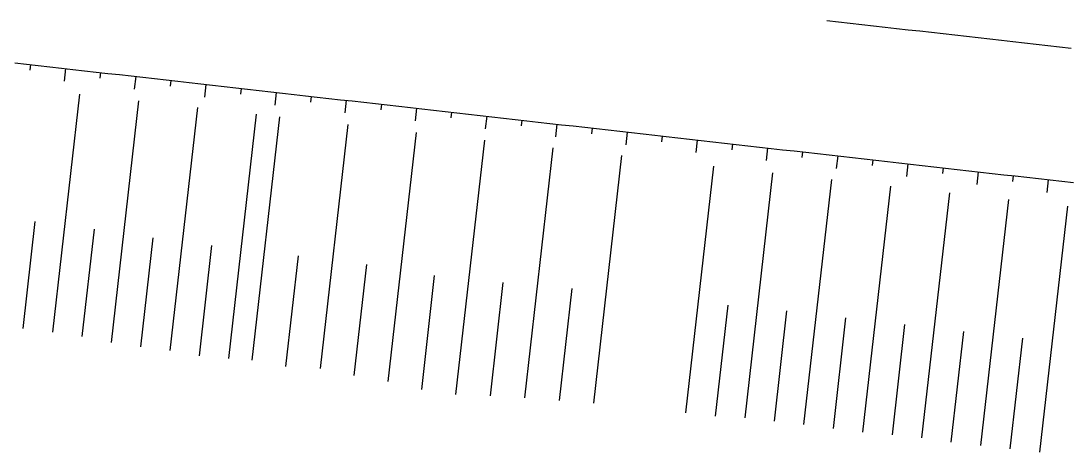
# Model space of a CAD drawing. Extents: x -552278 to -547230, y -1151007 to -1148251.
# Drawn here: x -551923.8 to -551834.3, y -1148646.1 to -1148609.2 of the extents above; entities that cross this region are included whole.
import ezdxf

# ---------------------------------------------------------------- set-up
doc = ezdxf.new("R2010")
doc.units = 0
doc.layers.add('u_trat navrh', color=7, linetype='Continuous')

msp = doc.modelspace()

# ---------------------------------------------------------------- linework, layer by layer
at = {"layer": 'u_trat navrh'}
for p, q in [((-551922.991, -1148612.972), (-551923.046, -1148613.458)), ((-551919.993, -1148613.311), (-551920.115, -1148614.391)), ((-551916.995, -1148613.651), (-551917.05, -1148614.136)), ((-551913.997, -1148613.99), (-551914.12, -1148615.07)), ((-551910.999, -1148614.329), (-551911.054, -1148614.815)), ((-551921.081, -1148635.856), (-551918.778, -1148615.51)), ((-551908.002, -1148614.669), (-551908.124, -1148615.748)), ((-551905.004, -1148615.008), (-551905.059, -1148615.494)), ((-551902.006, -1148615.347), (-551902.128, -1148616.427)), ((-551916.062, -1148636.735), (-551913.724, -1148616.082)), ((-551899.008, -1148615.687), (-551899.063, -1148616.173)), ((-551896.01, -1148616.026), (-551896.132, -1148617.106)), ((-551893.012, -1148616.366), (-551893.067, -1148616.851)), ((-551911.049, -1148637.426), (-551908.697, -1148616.652)), ((-551906.05, -1148638.094), (-551903.687, -1148617.219)), ((-551890.014, -1148616.705), (-551890.136, -1148617.784)), ((-551887.016, -1148617.044), (-551887.071, -1148617.53)), ((-551904.055, -1148638.239), (-551901.701, -1148617.443)), ((-551898.214, -1148638.947), (-551895.855, -1148618.105)), ((-551884.018, -1148617.384), (-551884.14, -1148618.463)), ((-551881.02, -1148617.723), (-551881.075, -1148618.209)), ((-551878.022, -1148618.062), (-551878.145, -1148619.142)), ((-551892.427, -1148640.052), (-551890.018, -1148618.766)), ((-551875.025, -1148618.402), (-551875.08, -1148618.887)), ((-551872.027, -1148618.741), (-551872.149, -1148619.821)), ((-551869.029, -1148619.08), (-551869.084, -1148619.566)), ((-551886.651, -1148641.176), (-551884.189, -1148619.426)), ((-551866.031, -1148619.42), (-551866.153, -1148620.499)), ((-551863.033, -1148619.759), (-551863.088, -1148620.245)), ((-551880.755, -1148641.466), (-551878.335, -1148620.089)), ((-551874.864, -1148641.91), (-551872.469, -1148620.752)), ((-551860.035, -1148620.098), (-551860.157, -1148621.178)), ((-551857.037, -1148620.438), (-551857.092, -1148620.924)), ((-551854.039, -1148620.777), (-551854.161, -1148621.857)), ((-551867.003, -1148642.752), (-551864.614, -1148621.642)), ((-551851.041, -1148621.117), (-551851.096, -1148621.602)), ((-551848.043, -1148621.456), (-551848.165, -1148622.535)), ((-551861.952, -1148643.171), (-551859.579, -1148622.212)), ((-551845.045, -1148621.795), (-551845.1, -1148622.281)), ((-551842.047, -1148622.135), (-551842.17, -1148623.214)), ((-551839.05, -1148622.474), (-551839.105, -1148622.96)), ((-551856.92, -1148643.743), (-551854.547, -1148622.781)), ((-551851.892, -1148644.401), (-551849.509, -1148623.352)), ((-551836.052, -1148622.813), (-551836.174, -1148623.893)), ((-551846.843, -1148644.875), (-551844.471, -1148623.922)), ((-551841.815, -1148645.521), (-551839.435, -1148624.492)), ((-551836.777, -1148646.094), (-551834.396, -1148625.062)), ((-551923.609, -1148635.532), (-551922.575, -1148626.393)), ((-551918.559, -1148636.227), (-551917.519, -1148627.034)), ((-551913.555, -1148637.097), (-551912.499, -1148627.768)), ((-551908.555, -1148637.872), (-551907.489, -1148628.451)), ((-551901.163, -1148638.787), (-551900.093, -1148629.331)), ((-551895.327, -1148639.554), (-551894.251, -1148630.051)), ((-551889.571, -1148640.758), (-551888.468, -1148631.009)), ((-551883.703, -1148641.287), (-551882.606, -1148631.599)), ((-551877.808, -1148641.678), (-551876.725, -1148632.112)), ((-551864.483, -1148643.025), (-551863.408, -1148633.531)), ((-551859.437, -1148643.45), (-551858.37, -1148634.021)), ((-551854.407, -1148644.086), (-551853.337, -1148634.627)), ((-551849.367, -1148644.634), (-551848.297, -1148635.185)), ((-551844.336, -1148645.248), (-551843.264, -1148635.779)), ((-551839.296, -1148645.81), (-551838.225, -1148636.345))]:
    msp.add_line(p, q, dxfattribs=at)
for points in [[(-551854.967, -1148609.199), (-551853.974, -1148609.312), (-551852.98, -1148609.424), (-551851.986, -1148609.537), (-551850.993, -1148609.649), (-551849.999, -1148609.762), (-551849.005, -1148609.874), (-551848.012, -1148609.987), (-551847.018, -1148610.099), (-551846.024, -1148610.212), (-551845.031, -1148610.324), (-551844.037, -1148610.437), (-551843.043, -1148610.549), (-551842.05, -1148610.662), (-551841.056, -1148610.774), (-551840.063, -1148610.886), (-551839.069, -1148610.999), (-551838.075, -1148611.111), (-551837.082, -1148611.224), (-551836.088, -1148611.336), (-551835.094, -1148611.449), (-551834.101, -1148611.561)], [(-551924.323, -1148612.821), (-551923.329, -1148612.934), (-551922.336, -1148613.046), (-551921.342, -1148613.159), (-551920.348, -1148613.271), (-551919.355, -1148613.384), (-551918.361, -1148613.496), (-551917.367, -1148613.609), (-551916.374, -1148613.721), (-551915.38, -1148613.833), (-551914.386, -1148613.946), (-551913.393, -1148614.058), (-551912.399, -1148614.171), (-551911.405, -1148614.283), (-551910.412, -1148614.396), (-551909.418, -1148614.508), (-551908.425, -1148614.621), (-551907.431, -1148614.733), (-551906.437, -1148614.846), (-551905.444, -1148614.958), (-551904.45, -1148615.071), (-551903.456, -1148615.183), (-551902.463, -1148615.296), (-551901.469, -1148615.408), (-551900.475, -1148615.521), (-551899.482, -1148615.633), (-551898.488, -1148615.746), (-551897.494, -1148615.858), (-551896.501, -1148615.971), (-551895.507, -1148616.083), (-551894.513, -1148616.196), (-551893.52, -1148616.308), (-551892.526, -1148616.421), (-551891.532, -1148616.533), (-551890.539, -1148616.645), (-551889.545, -1148616.758), (-551888.551, -1148616.87), (-551887.558, -1148616.983), (-551886.564, -1148617.095), (-551885.57, -1148617.208), (-551884.577, -1148617.32), (-551883.583, -1148617.433), (-551882.59, -1148617.545), (-551881.596, -1148617.658), (-551880.602, -1148617.77), (-551879.609, -1148617.883), (-551878.615, -1148617.995), (-551877.621, -1148618.108), (-551876.628, -1148618.22), (-551875.634, -1148618.333), (-551874.64, -1148618.445), (-551873.647, -1148618.558), (-551872.653, -1148618.67), (-551871.659, -1148618.783), (-551870.666, -1148618.895), (-551869.672, -1148619.008), (-551868.678, -1148619.12), (-551867.685, -1148619.233), (-551866.691, -1148619.345), (-551865.697, -1148619.457), (-551864.704, -1148619.57), (-551863.71, -1148619.682), (-551862.716, -1148619.795), (-551861.723, -1148619.907), (-551860.729, -1148620.02), (-551859.735, -1148620.132), (-551858.742, -1148620.245), (-551857.748, -1148620.357), (-551856.755, -1148620.47), (-551855.761, -1148620.582), (-551854.767, -1148620.695), (-551853.774, -1148620.807), (-551852.78, -1148620.92), (-551851.786, -1148621.032), (-551850.793, -1148621.145), (-551849.799, -1148621.257), (-551848.805, -1148621.37), (-551847.812, -1148621.482), (-551846.818, -1148621.595), (-551845.824, -1148621.707), (-551844.831, -1148621.82), (-551843.837, -1148621.932), (-551842.843, -1148622.045), (-551841.85, -1148622.157), (-551840.856, -1148622.269), (-551839.862, -1148622.382), (-551838.869, -1148622.494), (-551837.875, -1148622.607), (-551836.881, -1148622.719), (-551835.888, -1148622.832), (-551834.894, -1148622.944), (-551833.9, -1148623.057)]]:
    msp.add_lwpolyline(points, dxfattribs=at)

doc.saveas('drawing.dxf')
